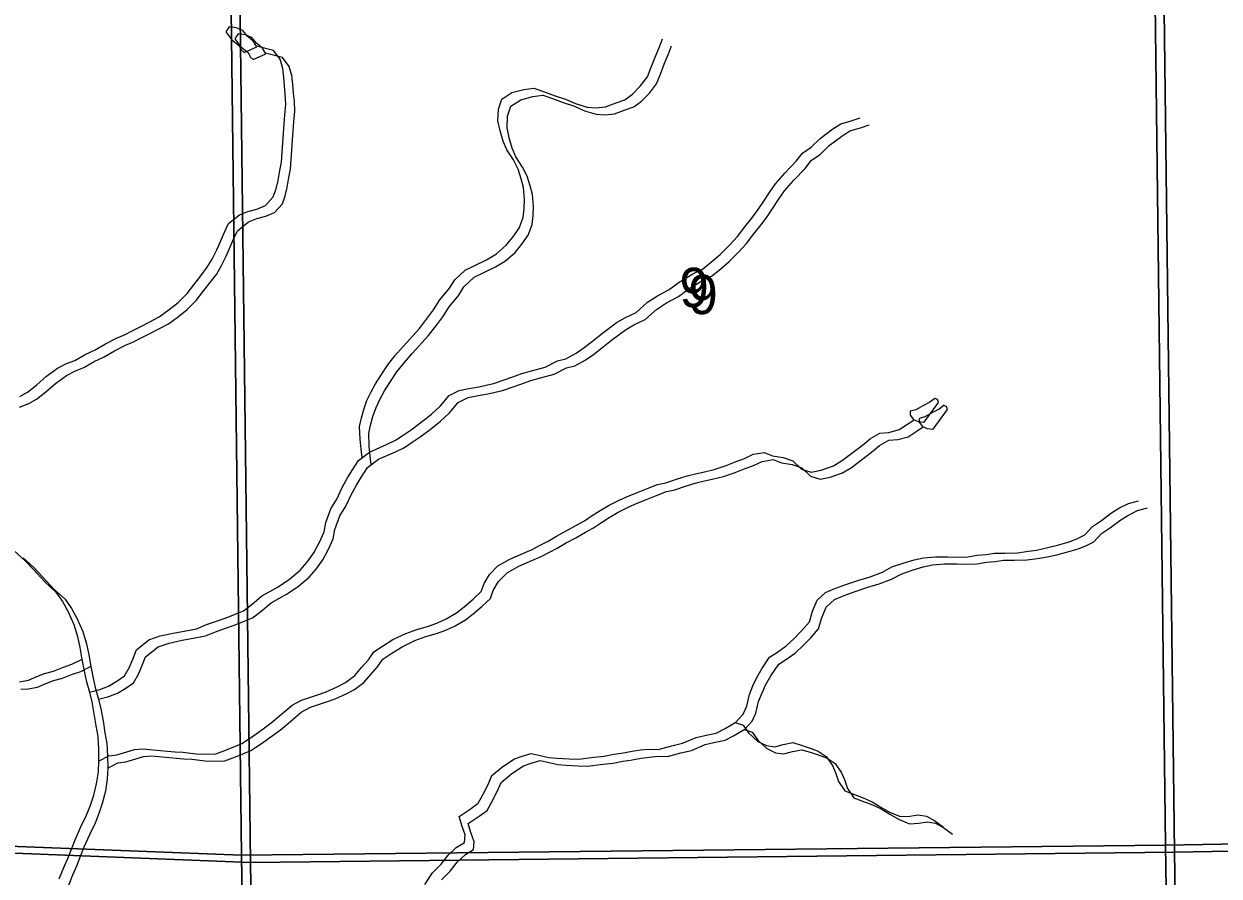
# Model space of a CAD drawing. Extents: x -21.1 to 50.3, y -4.9 to 22.1.
# Drawn here: x 45.942 to 47.215, y 17.658 to 18.566 of the extents above; entities that cross this region are included whole.
import ezdxf

# ---------------------------------------------------------------- set-up
doc = ezdxf.new("R2010")
doc.units = 0
for name, color, linetype in [('GM_X_Major_River', 7, 'Continuous'), ('GM_X_Minor_Lake', 7, 'Continuous'), ('GM_X_Minor_River', 7, 'Continuous'), ('GM_X_Section', 7, 'Continuous'), ('GM_X_Section_Text', 7, 'Continuous')]:
    doc.layers.add(name, color=color, linetype=linetype)

msp = doc.modelspace()

# ---------------------------------------------------------------- linework, layer by layer
at = {"layer": 'GM_X_Major_River'}
for points in [[(45.9314, 18.0043), (45.9429, 17.9942), (45.9524, 17.984), (45.9639, 17.9716), (45.9761, 17.9603), (45.9831, 17.9505), (45.9888, 17.9403), (45.995, 17.9259), (45.9989, 17.913), (46.0017, 17.9013), (46.0037, 17.8888), (46.006, 17.8763), (46.0084, 17.8664), (46.0119, 17.8539), (46.0143, 17.8437), (46.0166, 17.8308), (46.0186, 17.8179), (46.0206, 17.8066), (46.0215, 17.7933), (46.0216, 17.7804), (46.0209, 17.769)], [(45.941, 17.9968), (45.9525, 17.9867), (45.9621, 17.9765), (45.9735, 17.9641), (45.9858, 17.9528), (45.9927, 17.943), (45.9985, 17.9328), (46.0046, 17.9184), (46.0085, 17.9055), (46.0113, 17.8938), (46.0133, 17.8813), (46.0157, 17.8688), (46.018, 17.8589), (46.0215, 17.8464), (46.0239, 17.8362), (46.0263, 17.8233), (46.0283, 17.8104), (46.0303, 17.7991), (46.0311, 17.7858), (46.0312, 17.7729), (46.0306, 17.7615)], [(46.0209, 17.769), (46.0191, 17.7561), (46.0158, 17.7428), (46.0121, 17.7321), (46.008, 17.7218), (46.002, 17.7093), (45.9961, 17.6963), (45.9924, 17.6864), (45.9883, 17.6762), (45.9842, 17.6666), (45.9793, 17.6548)], [(46.0306, 17.7615), (46.0288, 17.7486), (46.0255, 17.7353), (46.0217, 17.7246), (46.0177, 17.7143), (46.0117, 17.7018), (46.0057, 17.6888), (46.002, 17.6789), (45.9979, 17.6687), (45.9938, 17.6591), (45.989, 17.6473)]]:
    msp.add_lwpolyline(points, dxfattribs=at)
at = {"layer": 'GM_X_Minor_Lake'}
for points in [[(46.1902, 18.5413), (46.1863, 18.5474), (46.1806, 18.5522), (46.1752, 18.5586), (46.168, 18.5616), (46.1608, 18.5626), (46.157, 18.5573), (46.1636, 18.5486), (46.1712, 18.5427), (46.1735, 18.5381), (46.1766, 18.5351)], [(46.1998, 18.5338), (46.196, 18.5399), (46.1902, 18.5447), (46.1848, 18.5511), (46.1776, 18.5541), (46.1704, 18.5551), (46.1667, 18.5498), (46.1732, 18.5411), (46.1809, 18.5352), (46.1832, 18.5306), (46.1862, 18.5276)], [(46.1766, 18.5351), (46.1902, 18.5413)], [(46.1862, 18.5276), (46.1998, 18.5338)], [(46.9165, 18.1625), (46.9153, 18.1655), (46.9127, 18.1666), (46.9074, 18.1627), (46.9006, 18.1593), (46.8923, 18.1546), (46.8863, 18.153), (46.8863, 18.1489), (46.8898, 18.1443), (46.8947, 18.1421), (46.9012, 18.1414)], [(46.9012, 18.1414), (46.9165, 18.1625)], [(46.9261, 18.155), (46.925, 18.158), (46.9223, 18.1591), (46.917, 18.1552), (46.9102, 18.1518), (46.902, 18.1471), (46.8959, 18.1455), (46.896, 18.1414), (46.8994, 18.1368), (46.9044, 18.1346), (46.9108, 18.1339)], [(46.9108, 18.1339), (46.9261, 18.155)]]:
    msp.add_lwpolyline(points, dxfattribs=at)
at = {"layer": 'GM_X_Minor_River'}
for points in [[(46.3025, 18.1037), (46.3013, 18.1128), (46.3001, 18.1234), (46.2997, 18.1367), (46.3015, 18.1459), (46.3041, 18.155), (46.3075, 18.1645), (46.312, 18.1737), (46.3166, 18.1824), (46.3222, 18.1912), (46.3298, 18.2026), (46.3373, 18.2122), (46.346, 18.2221), (46.3634, 18.2412), (46.3721, 18.2526), (46.3785, 18.261), (46.3853, 18.2717), (46.3955, 18.2843), (46.4012, 18.2931), (46.4122, 18.3034), (46.4224, 18.3084), (46.435, 18.3145), (46.4456, 18.3207), (46.4558, 18.3298), (46.463, 18.3386), (46.4698, 18.3481), (46.4739, 18.3596), (46.475, 18.3691), (46.4753, 18.3786), (46.4741, 18.3915), (46.4718, 18.4006), (46.4687, 18.4108), (46.4637, 18.4207), (46.4564, 18.4316), (46.4525, 18.4407), (46.4494, 18.4517), (46.4471, 18.4624), (46.4478, 18.4749), (46.4511, 18.4855), (46.4617, 18.4924), (46.4747, 18.4959), (46.4853, 18.4971), (46.4956, 18.4938), (46.5071, 18.4893), (46.5189, 18.4855), (46.5296, 18.4807), (46.5421, 18.4769), (46.5517, 18.4762), (46.5616, 18.4774), (46.573, 18.4817), (46.5821, 18.4848), (46.5904, 18.4909), (46.5987, 18.4993), (46.6063, 18.5092), (46.6104, 18.5195), (46.6145, 18.5301), (46.6191, 18.5412), (46.6224, 18.5496)], [(45.9373, 18.1576), (45.9471, 18.1614), (45.9555, 18.166), (45.9654, 18.1737), (45.9756, 18.1828), (45.9873, 18.1913), (45.9968, 18.1963), (46.0059, 18.1997), (46.0169, 18.2059), (46.0276, 18.2109), (46.0386, 18.2174), (46.0503, 18.2235), (46.0587, 18.227), (46.067, 18.2312), (46.0769, 18.2362), (46.0856, 18.2408), (46.0959, 18.2462), (46.1065, 18.2539), (46.116, 18.2615), (46.1254, 18.2711), (46.1326, 18.2802), (46.1402, 18.2898), (46.147, 18.2989), (46.1523, 18.3077), (46.1571, 18.3176), (46.1609, 18.3263), (46.1654, 18.3362), (46.1696, 18.3454), (46.1813, 18.3549), (46.19, 18.3584), (46.1999, 18.3607), (46.209, 18.3646), (46.2174, 18.3741), (46.2203, 18.3825), (46.2226, 18.3913), (46.2244, 18.4019), (46.2259, 18.411), (46.2266, 18.4217), (46.2273, 18.4312), (46.228, 18.4422), (46.2287, 18.4513), (46.2294, 18.4612), (46.2305, 18.4726), (46.2301, 18.4832), (46.2293, 18.492), (46.2284, 18.5011), (46.2276, 18.5106), (46.2245, 18.5204), (46.2176, 18.5299), (46.1995, 18.5343)], [(45.9375, 18.1689), (45.9459, 18.1735), (45.9557, 18.1812), (45.9659, 18.1904), (45.9777, 18.1988), (45.9872, 18.2038), (45.9963, 18.2072), (46.0073, 18.2134), (46.0179, 18.2184), (46.0289, 18.2249), (46.0407, 18.231), (46.0491, 18.2345), (46.0574, 18.2387), (46.0673, 18.2437), (46.076, 18.2483), (46.0862, 18.2537), (46.0969, 18.2614), (46.1063, 18.269), (46.1158, 18.2786), (46.123, 18.2877), (46.1305, 18.2973), (46.1373, 18.3064), (46.1426, 18.3152), (46.1475, 18.3251), (46.1513, 18.3338), (46.1558, 18.3437), (46.1599, 18.3529), (46.1717, 18.3624), (46.1804, 18.3659), (46.1903, 18.3682), (46.1994, 18.3721), (46.2077, 18.3816), (46.2107, 18.39), (46.2129, 18.3988), (46.2148, 18.4094), (46.2163, 18.4185), (46.217, 18.4292), (46.2177, 18.4387), (46.2184, 18.4497), (46.2191, 18.4588), (46.2198, 18.4687), (46.2209, 18.4801), (46.2204, 18.4907), (46.2196, 18.4995), (46.2188, 18.5086), (46.218, 18.5181), (46.2149, 18.5279), (46.208, 18.5374), (46.1899, 18.5418)], [(46.3121, 18.0962), (46.311, 18.1053), (46.3098, 18.1159), (46.3093, 18.1292), (46.3112, 18.1384), (46.3138, 18.1475), (46.3172, 18.157), (46.3217, 18.1662), (46.3262, 18.1749), (46.3319, 18.1837), (46.3394, 18.1951), (46.347, 18.2047), (46.3557, 18.2146), (46.3731, 18.2337), (46.3818, 18.2451), (46.3882, 18.2535), (46.395, 18.2642), (46.4052, 18.2768), (46.4108, 18.2856), (46.4218, 18.2959), (46.4321, 18.3009), (46.4446, 18.307), (46.4552, 18.3132), (46.4654, 18.3223), (46.4726, 18.3311), (46.4794, 18.3406), (46.4835, 18.3521), (46.4846, 18.3616), (46.485, 18.3711), (46.4837, 18.384), (46.4814, 18.3931), (46.4783, 18.4033), (46.4733, 18.4132), (46.466, 18.4241), (46.4622, 18.4332), (46.459, 18.4442), (46.4567, 18.4548), (46.4574, 18.4674), (46.4608, 18.478), (46.4714, 18.4849), (46.4843, 18.4884), (46.495, 18.4896), (46.5052, 18.4863), (46.5167, 18.4818), (46.5285, 18.478), (46.5392, 18.4732), (46.5518, 18.4694), (46.5613, 18.4687), (46.5712, 18.4699), (46.5826, 18.4742), (46.5917, 18.4773), (46.6, 18.4834), (46.6084, 18.4918), (46.6159, 18.5017), (46.6201, 18.512), (46.6242, 18.5226), (46.6287, 18.5337), (46.6321, 18.5421)], [(46.0119, 17.8539), (46.023, 17.8568), (46.0321, 17.8602), (46.0408, 17.8656), (46.0492, 17.8713), (46.0545, 17.8805), (46.0586, 17.8908), (46.062, 17.8991), (46.0752, 17.9095), (46.087, 17.9137), (46.1011, 17.9168), (46.1144, 17.9192), (46.1258, 17.9215), (46.1364, 17.9258), (46.1471, 17.9296), (46.1573, 17.9331), (46.1672, 17.937), (46.1759, 17.9404), (46.1847, 17.9473), (46.1956, 17.9565), (46.204, 17.9611), (46.2127, 17.9661), (46.2248, 17.9741), (46.2362, 17.9837), (46.2438, 17.9925), (46.251, 18.0024), (46.257, 18.0138), (46.2619, 18.0248), (46.2637, 18.0347), (46.269, 18.0492), (46.2754, 18.0595), (46.2814, 18.0724), (46.2867, 18.082), (46.2919, 18.0907), (46.2984, 18.1006), (46.3101, 18.1094), (46.3283, 18.1175), (46.3378, 18.1221), (46.3462, 18.1275), (46.3545, 18.1332), (46.3651, 18.1413), (46.3761, 18.1501), (46.386, 18.1589), (46.395, 18.1699), (46.4057, 18.1753), (46.4144, 18.1769), (46.4266, 18.1792), (46.4422, 18.1827), (46.4536, 18.1866), (46.4619, 18.1893), (46.4726, 18.1932), (46.4828, 18.1963), (46.4973, 18.2001), (46.5105, 18.2067), (46.5193, 18.209), (46.5303, 18.2151), (46.539, 18.2209), (46.5477, 18.2278), (46.5583, 18.2362), (46.5731, 18.2473), (46.5822, 18.2526), (46.5944, 18.2584), (46.6065, 18.2691), (46.6171, 18.276), (46.6296, 18.2829), (46.6403, 18.2906), (46.6547, 18.2994), (46.6649, 18.3044), (46.6748, 18.3124), (46.6839, 18.3201), (46.6937, 18.33), (46.7024, 18.3392), (46.71, 18.3495), (46.7175, 18.3586), (46.7243, 18.3678), (46.7304, 18.3769), (46.7364, 18.3861), (46.7428, 18.3952), (46.7527, 18.4067), (46.7648, 18.4193), (46.7716, 18.4281), (46.7807, 18.4342), (46.7905, 18.4437), (46.8038, 18.4537), (46.8125, 18.4591), (46.8235, 18.4625), (46.833, 18.4656)], [(46.0215, 17.8464), (46.0326, 17.8493), (46.0418, 17.8527), (46.0505, 17.8581), (46.0588, 17.8638), (46.0641, 17.873), (46.0682, 17.8833), (46.0716, 17.8916), (46.0849, 17.902), (46.0967, 17.9062), (46.1107, 17.9093), (46.124, 17.9117), (46.1354, 17.914), (46.1461, 17.9183), (46.1567, 17.9221), (46.167, 17.9256), (46.1768, 17.9294), (46.1856, 17.9329), (46.1943, 17.9398), (46.2053, 17.949), (46.2136, 17.9536), (46.2224, 17.9586), (46.2345, 17.9666), (46.2459, 17.9762), (46.2534, 17.985), (46.2606, 17.9949), (46.2666, 18.0063), (46.2715, 18.0173), (46.2734, 18.0272), (46.2786, 18.0417), (46.285, 18.052), (46.291, 18.0649), (46.2963, 18.0745), (46.3016, 18.0832), (46.308, 18.0931), (46.3198, 18.1019), (46.338, 18.11), (46.3475, 18.1146), (46.3558, 18.12), (46.3642, 18.1257), (46.3748, 18.1338), (46.3858, 18.1426), (46.3956, 18.1514), (46.4047, 18.1624), (46.4153, 18.1678), (46.4241, 18.1694), (46.4362, 18.1717), (46.4518, 18.1752), (46.4632, 18.1791), (46.4716, 18.1818), (46.4822, 18.1857), (46.4925, 18.1888), (46.5069, 18.1926), (46.5202, 18.1992), (46.5289, 18.2015), (46.5399, 18.2076), (46.5487, 18.2134), (46.5574, 18.2203), (46.568, 18.2287), (46.5828, 18.2398), (46.5919, 18.2451), (46.604, 18.2509), (46.6161, 18.2616), (46.6268, 18.2685), (46.6393, 18.2754), (46.6499, 18.2831), (46.6643, 18.2919), (46.6746, 18.2969), (46.6844, 18.3049), (46.6935, 18.3126), (46.7033, 18.3225), (46.712, 18.3317), (46.7196, 18.342), (46.7272, 18.3511), (46.734, 18.3603), (46.74, 18.3694), (46.746, 18.3786), (46.7525, 18.3877), (46.7623, 18.3992), (46.7744, 18.4118), (46.7812, 18.4206), (46.7903, 18.4267), (46.8001, 18.4362), (46.8134, 18.4462), (46.8221, 18.4516), (46.8332, 18.455), (46.8427, 18.4581)], [(46.0216, 17.7804), (46.0325, 17.7861), (46.0409, 17.787), (46.0515, 17.7904), (46.0599, 17.7928), (46.0687, 17.7936), (46.0797, 17.7925), (46.1026, 17.7903), (46.1113, 17.79), (46.1254, 17.7882), (46.1353, 17.7879), (46.1463, 17.7883), (46.1551, 17.7914), (46.165, 17.7952), (46.1741, 17.7991), (46.1854, 17.8068), (46.1968, 17.8148), (46.2055, 17.8213), (46.2165, 17.8305), (46.2279, 17.84), (46.2378, 17.8454), (46.2461, 17.8481), (46.2549, 17.8512), (46.264, 17.8543), (46.2757, 17.8597), (46.2845, 17.8643), (46.2947, 17.8716), (46.3015, 17.88), (46.3091, 17.8884), (46.3147, 17.8967), (46.3242, 17.9029), (46.3352, 17.9098), (46.3489, 17.9163), (46.3607, 17.9205), (46.3721, 17.9237), (46.3819, 17.9275), (46.3918, 17.9321), (46.4028, 17.9383), (46.4111, 17.9448), (46.4206, 17.9528), (46.4293, 17.9612), (46.4323, 17.9696), (46.438, 17.9791), (46.4471, 17.9883), (46.4596, 17.9956), (46.471, 18.0006), (46.4835, 18.0059), (46.4922, 18.0106), (46.5006, 18.0148), (46.5093, 18.0201), (46.5203, 18.0259), (46.5306, 18.0317), (46.5393, 18.0363), (46.5476, 18.042), (46.556, 18.0474), (46.5655, 18.0531), (46.5768, 18.0589), (46.5852, 18.0623), (46.5966, 18.067), (46.6053, 18.0704), (46.6171, 18.0751), (46.6258, 18.077), (46.6372, 18.0809), (46.6486, 18.0844), (46.6574, 18.0863), (46.6658, 18.0882), (46.6775, 18.091), (46.6901, 18.0952), (46.7007, 18.0995), (46.7098, 18.1029), (46.7189, 18.1072), (46.7307, 18.1091), (46.7395, 18.1057), (46.7509, 18.1039), (46.7612, 18.1002), (46.7704, 18.0915), (46.7807, 18.0881), (46.7914, 18.0905), (46.8047, 18.0951), (46.8141, 18.1008), (46.8354, 18.1169), (46.8441, 18.1242), (46.8539, 18.1296), (46.8635, 18.1304), (46.8745, 18.1335), (46.8904, 18.1441)], [(46.0312, 17.7729), (46.0422, 17.7786), (46.0505, 17.7795), (46.0612, 17.7829), (46.0695, 17.7853), (46.0783, 17.7861), (46.0893, 17.785), (46.1122, 17.7828), (46.1209, 17.7825), (46.135, 17.7807), (46.1449, 17.7804), (46.156, 17.7808), (46.1647, 17.7839), (46.1746, 17.7877), (46.1837, 17.7916), (46.1951, 17.7993), (46.2065, 17.8073), (46.2152, 17.8138), (46.2262, 17.823), (46.2375, 17.8325), (46.2474, 17.8379), (46.2557, 17.8406), (46.2645, 17.8437), (46.2736, 17.8468), (46.2854, 17.8522), (46.2941, 17.8568), (46.3043, 17.8641), (46.3111, 17.8725), (46.3187, 17.8809), (46.3244, 17.8892), (46.3339, 17.8954), (46.3449, 17.9023), (46.3585, 17.9088), (46.3703, 17.913), (46.3817, 17.9162), (46.3916, 17.92), (46.4014, 17.9246), (46.4124, 17.9308), (46.4208, 17.9373), (46.4303, 17.9453), (46.439, 17.9537), (46.442, 17.9621), (46.4476, 17.9716), (46.4567, 17.9808), (46.4692, 17.9881), (46.4806, 17.9931), (46.4931, 17.9984), (46.5019, 18.0031), (46.5102, 18.0073), (46.5189, 18.0126), (46.53, 18.0184), (46.5402, 18.0242), (46.5489, 18.0288), (46.5573, 18.0345), (46.5656, 18.0399), (46.5751, 18.0456), (46.5865, 18.0514), (46.5948, 18.0548), (46.6062, 18.0595), (46.615, 18.0629), (46.6267, 18.0676), (46.6355, 18.0695), (46.6469, 18.0734), (46.6583, 18.0769), (46.667, 18.0788), (46.6754, 18.0807), (46.6872, 18.0835), (46.6997, 18.0877), (46.7103, 18.092), (46.7195, 18.0954), (46.7286, 18.0997), (46.7404, 18.1016), (46.7491, 18.0982), (46.7606, 18.0964), (46.7709, 18.0927), (46.78, 18.084), (46.7903, 18.0806), (46.801, 18.083), (46.8143, 18.0876), (46.8238, 18.0933), (46.845, 18.1094), (46.8537, 18.1167), (46.8636, 18.1221), (46.8731, 18.1229), (46.8841, 18.126), (46.9, 18.1366)], [(46.9133, 17.9981), (46.9262, 17.9981), (46.935, 17.9978), (46.9476, 17.9979), (46.9578, 17.9998), (46.9673, 18.0006), (46.9761, 18.0018), (46.9875, 18.0019), (47.0008, 18.0023), (47.0122, 18.0039), (47.021, 18.0051), (47.0328, 18.0078), (47.0434, 18.0106), (47.0556, 18.014), (47.0639, 18.0171), (47.0723, 18.0214), (47.0806, 18.0305), (47.0901, 18.0366), (47.0999, 18.0443), (47.1087, 18.0497), (47.1189, 18.0547), (47.1295, 18.0578)], [(46.9229, 17.9906), (46.9359, 17.9906), (46.9446, 17.9903), (46.9572, 17.9904), (46.9675, 17.9923), (46.977, 17.9931), (46.9857, 17.9943), (46.9971, 17.9944), (47.0105, 17.9948), (47.0219, 17.9964), (47.0306, 17.9976), (47.0424, 18.0003), (47.053, 18.0031), (47.0652, 18.0065), (47.0736, 18.0096), (47.0819, 18.0139), (47.0902, 18.023), (47.0997, 18.0291), (47.1096, 18.0368), (47.1183, 18.0422), (47.1285, 18.0472), (47.1392, 18.0503)], [(46.369, 17.649), (46.3773, 17.6616), (46.3864, 17.6707), (46.394, 17.6803), (46.4027, 17.6883), (46.4114, 17.6937), (46.4121, 17.702), (46.4087, 17.7119), (46.4056, 17.7214), (46.4173, 17.7294), (46.426, 17.7355), (46.4309, 17.7447), (46.4366, 17.7557), (46.4407, 17.7652), (46.4521, 17.7748), (46.4646, 17.7829), (46.4729, 17.7856), (46.4824, 17.7886), (46.492, 17.7864), (46.5011, 17.7842), (46.5103, 17.7835), (46.5228, 17.7828), (46.5327, 17.7825), (46.5495, 17.7848), (46.5601, 17.7857), (46.5704, 17.788), (46.5787, 17.7888), (46.5902, 17.7911), (46.5989, 17.7923), (46.6077, 17.7931), (46.6179, 17.7928), (46.6324, 17.7967), (46.6438, 17.7994), (46.6582, 17.8056), (46.6708, 17.8083), (46.6795, 17.8103), (46.6886, 17.8149), (46.7004, 17.8218), (46.7083, 17.8305), (46.7121, 17.8389), (46.715, 17.8515), (46.7188, 17.8606), (46.7229, 17.8694), (46.7282, 17.8789), (46.7365, 17.8911), (46.7449, 17.8965), (46.7543, 17.9034), (46.7627, 17.911), (46.771, 17.9194), (46.7789, 17.9289), (46.7823, 17.94), (46.7872, 17.9518), (46.7959, 17.9602), (46.8061, 17.9644), (46.8179, 17.9687), (46.8316, 17.9733), (46.8438, 17.9768), (46.8567, 17.9818), (46.8669, 17.9872), (46.8787, 17.9914), (46.8905, 17.9949), (46.9004, 17.9969), (46.9133, 17.9981)], [(46.387, 17.6541), (46.3961, 17.6632), (46.4036, 17.6728), (46.4123, 17.6808), (46.4211, 17.6862), (46.4218, 17.6945), (46.4183, 17.7044), (46.4152, 17.7139), (46.4269, 17.7219), (46.4357, 17.728), (46.4406, 17.7372), (46.4462, 17.7482), (46.4503, 17.7577), (46.4617, 17.7673), (46.4742, 17.7753), (46.4826, 17.7781), (46.4921, 17.7811), (46.5016, 17.7789), (46.5108, 17.7767), (46.5199, 17.776), (46.5325, 17.7753), (46.5424, 17.775), (46.5591, 17.7773), (46.5697, 17.7782), (46.58, 17.7805), (46.5884, 17.7813), (46.5998, 17.7836), (46.6085, 17.7848), (46.6173, 17.7856), (46.6276, 17.7853), (46.642, 17.7892), (46.6534, 17.7919), (46.6678, 17.7981), (46.6804, 17.8008), (46.6891, 17.8028), (46.6982, 17.8074), (46.71, 17.8143), (46.7179, 17.823), (46.7217, 17.8314), (46.7247, 17.844), (46.7284, 17.8531), (46.7326, 17.8619), (46.7378, 17.8714), (46.7462, 17.8836), (46.7545, 17.889), (46.764, 17.8959), (46.7723, 17.9035), (46.7806, 17.9119), (46.7886, 17.9214), (46.7919, 17.9325), (46.7968, 17.9443), (46.8055, 17.9527), (46.8158, 17.9569), (46.8276, 17.9612), (46.8412, 17.9658), (46.8534, 17.9693), (46.8663, 17.9743), (46.8766, 17.9797), (46.8883, 17.9839), (46.9001, 17.9874), (46.91, 17.9894), (46.9229, 17.9906)], [(46.0037, 17.8888), (45.9928, 17.8832), (45.9837, 17.8801), (45.973, 17.8759), (45.9635, 17.8735), (45.9552, 17.8701), (45.9464, 17.8662), (45.9373, 17.8646)], [(46.0133, 17.8813), (46.0024, 17.8757), (45.9933, 17.8726), (45.9827, 17.8683), (45.9732, 17.866), (45.9648, 17.8626), (45.9561, 17.8587), (45.947, 17.8571), (45.9386, 17.8567)], [(46.6999, 17.8215), (46.7084, 17.8188), (46.7141, 17.8104), (46.7241, 17.8014), (46.7332, 17.7969), (46.742, 17.7958), (46.7511, 17.7981), (46.7614, 17.8001), (46.7702, 17.7975), (46.7797, 17.7941), (46.7881, 17.7911), (46.7969, 17.7855), (46.8034, 17.7756), (46.8069, 17.7673), (46.81, 17.7586), (46.8165, 17.7487), (46.8268, 17.745), (46.8363, 17.7412), (46.8459, 17.7371), (46.855, 17.7314), (46.8642, 17.7262), (46.876, 17.7213), (46.8859, 17.7217), (46.8947, 17.7233), (46.9038, 17.7218), (46.9126, 17.717), (46.9218, 17.7102)], [(46.7096, 17.814), (46.718, 17.8113), (46.7238, 17.8029), (46.7337, 17.7939), (46.7429, 17.7894), (46.7516, 17.7883), (46.7608, 17.7906), (46.771, 17.7926), (46.7798, 17.79), (46.7893, 17.7866), (46.7977, 17.7836), (46.8065, 17.7779), (46.813, 17.7681), (46.8165, 17.7598), (46.8196, 17.7511), (46.8261, 17.7412), (46.8364, 17.7375), (46.846, 17.7337), (46.8555, 17.7296), (46.8647, 17.7239), (46.8738, 17.7187), (46.8857, 17.7138), (46.8956, 17.7142), (46.9043, 17.7158), (46.9134, 17.7143), (46.9222, 17.7095), (46.9314, 17.7027)]]:
    msp.add_lwpolyline(points, dxfattribs=at)
at = {"layer": 'GM_X_Section'}
for points in [[(45.1314, 18.7262), (46.1612, 18.6969), (46.1737, 17.6801), (45.7604, 17.6964), (45.1486, 17.7019)], [(47.1458, 18.7035), (48.1626, 18.7259), (48.171, 17.7091), (47.1584, 17.6908)], [(45.1411, 18.7187), (46.1708, 18.6894), (46.1834, 17.6726), (45.7701, 17.6889), (45.1583, 17.6944)], [(47.1555, 18.696), (48.1722, 18.7184), (48.1806, 17.7016), (47.168, 17.6833)], [(47.1458, 18.7035), (47.1584, 17.6908), (46.1737, 17.6801), (46.1612, 18.6969)], [(47.1555, 18.696), (47.168, 17.6833), (46.1834, 17.6726), (46.1708, 18.6894)], [(46.1737, 17.6801), (46.1885, 16.6701), (45.1628, 16.6817), (45.1486, 17.7019), (45.7604, 17.6964)], [(47.1584, 17.6908), (48.171, 17.7091), (48.1855, 16.6839), (47.1739, 16.679)], [(46.1834, 17.6726), (46.1982, 16.6626), (45.1724, 16.6742), (45.1583, 17.6944), (45.7701, 17.6889)], [(46.1737, 17.6801), (47.1584, 17.6908), (47.1739, 16.679), (46.1885, 16.6701)], [(47.168, 17.6833), (48.1806, 17.7016), (48.1952, 16.6764), (47.1836, 16.6715)], [(46.1834, 17.6726), (47.168, 17.6833), (47.1836, 16.6715), (46.1982, 16.6626)]]:
    msp.add_lwpolyline(points, close=True, dxfattribs=at)

# ---------------------------------------------------------------- texts
at = {"layer": 'GM_X_Section_Text'}
for p in [(46.6405, 18.264), (46.6501, 18.2565)]:
    msp.add_text('9', height=0.0419, rotation=0, dxfattribs=at).set_placement(p)

doc.saveas('drawing.dxf')
